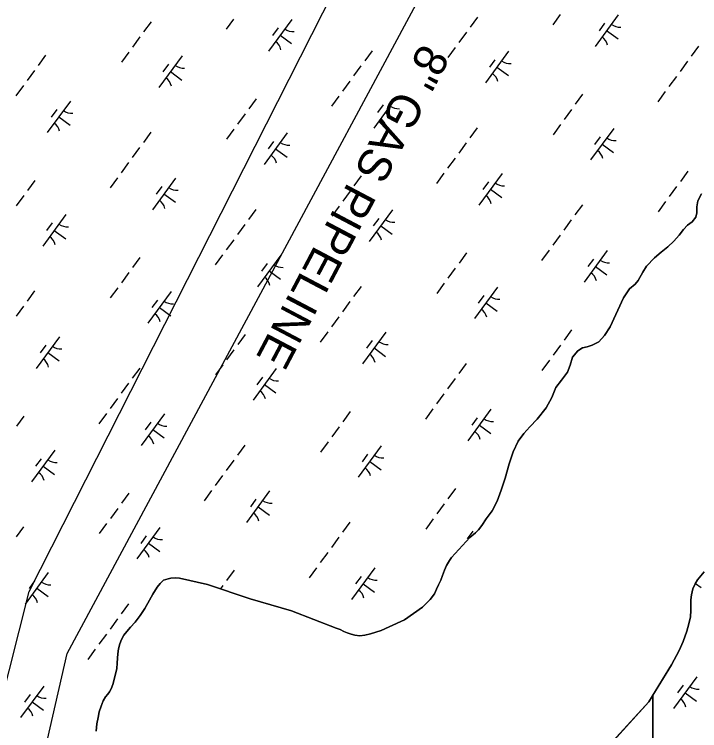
# Model space of a CAD drawing. Extents: x 3905714 to 3926767, y 183354 to 205755.
# Drawn here: x 3918686 to 3919561, y 191979 to 192893 of the extents above; entities that cross this region are included whole.
import ezdxf

# ---------------------------------------------------------------- set-up
doc = ezdxf.new("R2010")
doc.units = 0
for name, color, linetype in [('V-TOPO-SHOR', 7, 'Continuous'), ('V-UTIL-IDEN', 7, 'Continuous'), ('V-UTIL-LINE', 7, 'Continuous'), ('V-WETL-SWMP', 7, 'Continuous')]:
    doc.layers.add(name, color=color, linetype=linetype)

msp = doc.modelspace()

# ---------------------------------------------------------------- linework, layer by layer
at = {"layer": 'V-TOPO-SHOR'}
for points in [[(3919249.21, 192205.15), (3919267.8, 192225.35), (3919274.84, 192231.37), (3919278.75, 192235.06), (3919283.25, 192240.7), (3919288.74, 192249.06), (3919296.19, 192259.36), (3919302.66, 192271.81), (3919307.98, 192285.83), (3919313.1, 192301.02), (3919317.84, 192319.13), (3919322.97, 192334.7), (3919329.64, 192348.32), (3919336.89, 192358.24), (3919344.52, 192366.59), (3919353.92, 192376.5), (3919365.08, 192390.69), (3919372.34, 192404.11), (3919377.65, 192416.76), (3919384.89, 192425.9), (3919392.53, 192436.2), (3919395.68, 192445.16), (3919399.03, 192455.48), (3919405.49, 192463.64), (3919411.74, 192467.12), (3919417.4, 192468.67), (3919423.84, 192470.79), (3919432.43, 192474.85), (3919439.68, 192483.2), (3919446.73, 192494.29), (3919463.83, 192531.07), (3919471.66, 192542.74), (3919478.7, 192548.56), (3919482.81, 192553.42), (3919488.5, 192563.73), (3919493.21, 192571.51), (3919503.58, 192582.19), (3919512.18, 192589.18), (3919520.39, 192596.16), (3919528.21, 192603.54), (3919534.87, 192610.93), (3919540.35, 192618.31), (3919545.44, 192623.95), (3919551.69, 192628.02), (3919556.2, 192633.85), (3919557.58, 192639.5), (3919557.42, 192647.3), (3919558.81, 192654.89), (3919563.52, 192663.65)], [(3919212.94, 192141.93), (3919217.07, 192146.21), (3919222.56, 192153.66), (3919225.37, 192159.28), (3919227.78, 192165), (3919230.59, 192171.03), (3919232.79, 192176.76), (3919235.51, 192183.61), (3919238.02, 192189.54), (3919241.86, 192195.87), (3919244.56, 192199.85), (3919249.21, 192205.15)], [(3919441.12, 191955.22), (3919496.14, 192015.52), (3919525.22, 192062.9), (3919535, 192081.08), (3919540.01, 192092.73), (3919544.83, 192106.03), (3919547.36, 192115.04), (3919549.27, 192124.26), (3919549.95, 192132.05), (3919550.01, 192139.64), (3919550.05, 192145.99), (3919550.72, 192152.35), (3919552.41, 192159.72), (3919555.33, 192166.06), (3919558.24, 192171.16), (3919566.73, 192181.77)], [(3918790.96, 191978.24), (3918791.96, 191987.77), (3918793.35, 191995.56), (3918794.94, 192002.93), (3918797.25, 192010.3), (3918799.67, 192017.05), (3918802.78, 192022.15), (3918805.78, 192025.31), (3918807.96, 192028.27), (3918809.94, 192032.36), (3918812.34, 192037.77), (3918817.21, 192057.84), (3918817.67, 192065.53), (3918818.38, 192077.12), (3918819.55, 192083.26), (3918821.14, 192089.51), (3918823.44, 192095.13), (3918826.35, 192100.75), (3918829.98, 192105.64), (3918834.63, 192111.05), (3918840.53, 192117.36), (3918846.95, 192125.72), (3918853.17, 192134.91), (3918859.1, 192145.22), (3918863.36, 192153.09), (3918868.76, 192162.18), (3918872.7, 192166.86), (3918876.93, 192170.93), (3918882.69, 192172.74), (3918886.39, 192173.53), (3918891.83, 192173.8), (3918897.06, 192173.65), (3918933.2, 192165.28), (3918987.42, 192146.92), (3919040.34, 192131.65), (3919097.41, 192109.88), (3919102.31, 192107.79), (3919106.81, 192105.6), (3919111.31, 192103.72), (3919116.22, 192102.15), (3919121.13, 192100.88), (3919127.39, 192100.11), (3919133.95, 192100.78), (3919141.15, 192102.47), (3919147.93, 192104.58), (3919154.51, 192106.78), (3919164.81, 192111.52), (3919184.57, 192120.51), (3919207.25, 192136.44), (3919212.94, 192141.93)]]:
    msp.add_lwpolyline(points, dxfattribs=at)
at = {"layer": 'V-UTIL-LINE'}
for points in [[(3915141.88, 186857.82), (3915602.26, 187412.44), (3917208.62, 188427.22), (3918201.85, 190592.37), (3918499.52, 191341.67), (3918705.19, 192156.56), (3920335.23, 195367.27), (3921815.24, 198099.69), (3922187.19, 198661.56)], [(3919053.82, 189827.07), (3918313.52, 190612.09), (3918520.46, 191058.29), (3918753.91, 192077.3), (3920478.53, 195285.34), (3921148.44, 196586.73), (3921587.51, 197419.94), (3921944.61, 198057.47)]]:
    msp.add_lwpolyline(points, dxfattribs=at)
at = {"layer": 'V-WETL-SWMP'}
for p, q in [((3919383.03, 192892.49), (3919373.57, 192879.58)), ((3918860.94, 192883.37), (3918851.49, 192870.46)), ((3918966.35, 192886.66), (3918956.9, 192873.75)), ((3919040.54, 192886.33), (3919010.99, 192846)), ((3919277.62, 192889.19), (3919268.16, 192876.29)), ((3919457.21, 192892.16), (3919427.66, 192851.82)), ((3919023.09, 192875.57), (3919015.99, 192865.89)), ((3919439.76, 192881.39), (3919432.67, 192871.71)), ((3919025.76, 192866.17), (3919040.28, 192855.53)), ((3919263.43, 192869.83), (3919253.98, 192856.93)), ((3919442.44, 192871.99), (3919456.96, 192861.35)), ((3918846.76, 192864.01), (3918837.3, 192851.1)), ((3919249.25, 192850.47), (3919239.79, 192837.57)), ((3919559.76, 192852.26), (3919550.3, 192839.35)), ((3918726.41, 192840.61), (3918716.96, 192827.7)), ((3918832.57, 192844.65), (3918823.12, 192831.74)), ((3918900.58, 192839.82), (3918871.03, 192799.48)), ((3919143.09, 192846.43), (3919133.63, 192833.53)), ((3919317.26, 192845.64), (3919287.71, 192805.31)), ((3918883.13, 192829.05), (3918876.04, 192819.37)), ((3919299.8, 192834.88), (3919292.71, 192825.19)), ((3919545.58, 192832.9), (3919536.12, 192819.99)), ((3918712.23, 192821.25), (3918702.77, 192808.34)), ((3918885.81, 192819.65), (3918900.33, 192809.01)), ((3919128.9, 192827.07), (3919119.45, 192814.17)), ((3919302.48, 192825.48), (3919317, 192814.84)), ((3919531.39, 192813.54), (3919521.94, 192800.63)), ((3918698.04, 192801.89), (3918688.59, 192788.98)), ((3919114.72, 192807.71), (3919105.26, 192794.81)), ((3919517.21, 192794.18), (3919507.75, 192781.27)), ((3918995.12, 192785.06), (3918985.67, 192772.16)), ((3919100.53, 192788.35), (3919091.08, 192775.45)), ((3919174.72, 192788.03), (3919145.17, 192747.69)), ((3919411.8, 192790.89), (3919402.34, 192777.98)), ((3918758.04, 192782.2), (3918728.49, 192741.87)), ((3919157.26, 192777.26), (3919150.17, 192767.58)), ((3918740.59, 192771.43), (3918733.5, 192761.75)), ((3918980.94, 192765.7), (3918971.48, 192752.8)), ((3919159.94, 192767.86), (3919174.46, 192757.22)), ((3919397.61, 192771.53), (3919388.16, 192758.62)), ((3918743.27, 192762.03), (3918757.79, 192751.4)), ((3918966.75, 192746.34), (3918957.3, 192733.44)), ((3919277.27, 192748.13), (3919267.81, 192735.22)), ((3919383.43, 192752.17), (3919373.97, 192739.26)), ((3919451.44, 192747.34), (3919421.89, 192707)), ((3918860.59, 192742.3), (3918851.14, 192729.4)), ((3919034.76, 192741.51), (3919005.21, 192701.18)), ((3919017.31, 192730.74), (3919010.22, 192721.06)), ((3919263.08, 192728.77), (3919253.63, 192715.86)), ((3919433.98, 192736.57), (3919426.89, 192726.89)), ((3918846.41, 192722.94), (3918836.95, 192710.04)), ((3919019.99, 192721.34), (3919034.51, 192710.71)), ((3919436.66, 192727.17), (3919451.18, 192716.53)), ((3918832.22, 192703.58), (3918822.77, 192690.68)), ((3919248.9, 192709.41), (3919239.44, 192696.5)), ((3919545.98, 192692.58), (3919536.52, 192679.67)), ((3918818.04, 192684.22), (3918808.58, 192671.32)), ((3918892.22, 192683.9), (3918862.67, 192643.56)), ((3919129.3, 192686.76), (3919119.85, 192673.85)), ((3919234.71, 192690.05), (3919225.26, 192677.14)), ((3919308.9, 192689.72), (3919279.35, 192649.39)), ((3918712.63, 192680.93), (3918703.17, 192668.02)), ((3918874.77, 192673.13), (3918867.68, 192663.45)), ((3919291.44, 192678.95), (3919284.35, 192669.27)), ((3919531.79, 192673.22), (3919522.33, 192660.31)), ((3919115.12, 192667.4), (3919105.66, 192654.49)), ((3919294.12, 192669.55), (3919308.64, 192658.92)), ((3918698.44, 192661.57), (3918688.99, 192648.66)), ((3918877.45, 192663.73), (3918891.97, 192653.09)), ((3919558.81, 192654.89), (3919557.42, 192647.29)), ((3919563.52, 192663.65), (3919558.81, 192654.89)), ((3919100.93, 192648.04), (3919091.48, 192635.13)), ((3919411.45, 192649.82), (3919401.99, 192636.92)), ((3919517.61, 192653.86), (3919508.15, 192640.95)), ((3919557.42, 192647.29), (3919557.58, 192639.5)), ((3918752.27, 192637.38), (3918722.72, 192597.05)), ((3918994.77, 192644), (3918985.32, 192631.09)), ((3919168.94, 192643.2), (3919139.39, 192602.87)), ((3919557.58, 192639.5), (3919556.2, 192633.85)), ((3919151.49, 192632.44), (3919144.4, 192622.76)), ((3919397.26, 192630.46), (3919387.8, 192617.56)), ((3919551.69, 192628.02), (3919545.44, 192623.95)), ((3919556.2, 192633.85), (3919551.69, 192628.02)), ((3918734.82, 192626.61), (3918727.72, 192616.93)), ((3918980.59, 192624.64), (3918971.13, 192611.73)), ((3919154.17, 192623.04), (3919168.69, 192612.4)), ((3919540.35, 192618.31), (3919534.87, 192610.93)), ((3919545.44, 192623.95), (3919540.35, 192618.31)), ((3918737.49, 192617.21), (3918752.01, 192606.58)), ((3919383.08, 192611.1), (3919373.62, 192598.2)), ((3919534.87, 192610.93), (3919528.21, 192603.54)), ((3918966.4, 192605.28), (3918956.95, 192592.37)), ((3919528.21, 192603.54), (3919520.39, 192596.16)), ((3919368.89, 192591.74), (3919359.44, 192578.84)), ((3919443.08, 192591.41), (3919413.53, 192551.08)), ((3919520.39, 192596.16), (3919512.18, 192589.18)), ((3918846.81, 192582.63), (3918837.35, 192569.72)), ((3918952.22, 192585.92), (3918942.76, 192573.01)), ((3919026.4, 192585.59), (3918996.85, 192545.26)), ((3919263.48, 192588.45), (3919254.03, 192575.54)), ((3919503.58, 192582.19), (3919493.21, 192571.51)), ((3919512.18, 192589.18), (3919503.58, 192582.19)), ((3919008.95, 192574.82), (3919001.86, 192565.14)), ((3919425.62, 192580.65), (3919418.53, 192570.97)), ((3919011.63, 192565.42), (3919026.15, 192554.78)), ((3919249.3, 192569.09), (3919239.84, 192556.18)), ((3919428.3, 192571.25), (3919442.82, 192560.61)), ((3919488.5, 192563.73), (3919482.81, 192553.42)), ((3919493.21, 192571.51), (3919488.5, 192563.73)), ((3918832.62, 192563.27), (3918823.17, 192550.36)), ((3919128.95, 192545.69), (3919119.5, 192532.78)), ((3919235.11, 192549.73), (3919225.66, 192536.82)), ((3919478.7, 192548.56), (3919471.66, 192542.74)), ((3919482.81, 192553.42), (3919478.7, 192548.56)), ((3918712.28, 192539.87), (3918702.82, 192526.96)), ((3918818.44, 192543.91), (3918808.98, 192531)), ((3918886.45, 192539.07), (3918856.9, 192498.74)), ((3919303.12, 192544.9), (3919273.57, 192504.57)), ((3919471.66, 192542.74), (3919463.82, 192531.07)), ((3918869, 192528.31), (3918861.9, 192518.63)), ((3919285.67, 192534.13), (3919278.58, 192524.45)), ((3919463.82, 192531.07), (3919446.73, 192494.29)), ((3918698.09, 192520.51), (3918688.64, 192507.6)), ((3918871.67, 192518.91), (3918886.19, 192508.27)), ((3919114.77, 192526.33), (3919105.31, 192513.42)), ((3919288.35, 192524.73), (3919302.87, 192514.09)), ((3919100.58, 192506.97), (3919091.13, 192494.06)), ((3919446.73, 192494.29), (3919439.68, 192483.2)), ((3918743.91, 192481.46), (3918714.36, 192441.12)), ((3918980.99, 192484.32), (3918971.53, 192471.41)), ((3919086.4, 192487.61), (3919076.94, 192474.7)), ((3919160.58, 192487.28), (3919131.03, 192446.95)), ((3919397.66, 192490.14), (3919388.2, 192477.24)), ((3919439.68, 192483.2), (3919432.43, 192474.85)), ((3919143.13, 192476.52), (3919136.04, 192466.84)), ((3919432.43, 192474.85), (3919423.84, 192470.79)), ((3918726.46, 192470.69), (3918719.36, 192461.01)), ((3918966.8, 192464.96), (3918957.35, 192452.05)), ((3919145.81, 192467.12), (3919160.33, 192456.48)), ((3919383.48, 192470.78), (3919374.02, 192457.88)), ((3919405.49, 192463.64), (3919399.03, 192455.47)), ((3919411.74, 192467.12), (3919405.49, 192463.64)), ((3919417.4, 192468.66), (3919411.74, 192467.12)), ((3919423.84, 192470.79), (3919417.4, 192468.66)), ((3918729.13, 192461.29), (3918743.65, 192450.65)), ((3919399.03, 192455.47), (3919395.68, 192445.16)), ((3918952.62, 192445.6), (3918943.16, 192432.69)), ((3919263.13, 192447.39), (3919253.67, 192434.48)), ((3919369.29, 192451.42), (3919359.84, 192438.52)), ((3919395.68, 192445.16), (3919392.53, 192436.2)), ((3918846.46, 192441.56), (3918837, 192428.65)), ((3919020.63, 192440.77), (3918991.08, 192400.43)), ((3919392.53, 192436.2), (3919384.89, 192425.9)), ((3919003.17, 192430), (3918996.08, 192420.32)), ((3919248.95, 192428.03), (3919239.49, 192415.12)), ((3918832.27, 192422.2), (3918822.82, 192409.29)), ((3919005.85, 192420.6), (3919020.37, 192409.96)), ((3919384.89, 192425.9), (3919377.65, 192416.76)), ((3919234.76, 192408.67), (3919225.31, 192395.76)), ((3919377.65, 192416.76), (3919372.34, 192404.11)), ((3918818.09, 192402.84), (3918808.63, 192389.93)), ((3919372.34, 192404.11), (3919365.08, 192390.69)), ((3919365.08, 192390.69), (3919353.92, 192376.5)), ((3918803.91, 192383.48), (3918794.45, 192370.57)), ((3918878.09, 192383.15), (3918848.54, 192342.82)), ((3919115.17, 192386.01), (3919105.71, 192373.11)), ((3919220.58, 192389.31), (3919211.12, 192376.4)), ((3919294.76, 192388.98), (3919265.21, 192348.64)), ((3918698.49, 192380.19), (3918689.04, 192367.28)), ((3918860.64, 192372.39), (3918853.54, 192362.71)), ((3919277.31, 192378.21), (3919270.22, 192368.53)), ((3919353.92, 192376.5), (3919344.52, 192366.59)), ((3918863.31, 192362.99), (3918877.83, 192352.35)), ((3919100.98, 192366.65), (3919091.53, 192353.75)), ((3919279.99, 192368.81), (3919294.51, 192358.17)), ((3919344.52, 192366.59), (3919336.89, 192358.24)), ((3919336.89, 192358.24), (3919329.64, 192348.32)), ((3919086.8, 192347.29), (3919077.34, 192334.39)), ((3919329.64, 192348.32), (3919322.97, 192334.7)), ((3918738.13, 192336.64), (3918708.58, 192296.3)), ((3918980.64, 192343.25), (3918971.18, 192330.35)), ((3919154.81, 192342.46), (3919125.26, 192302.13)), ((3918720.68, 192325.87), (3918713.59, 192316.19)), ((3919137.35, 192331.7), (3919130.26, 192322.02)), ((3919322.97, 192334.7), (3919317.84, 192319.13)), ((3918966.45, 192323.89), (3918957, 192310.99)), ((3919140.03, 192322.3), (3919154.55, 192311.66)), ((3919317.84, 192319.13), (3919313.1, 192301.02)), ((3918723.36, 192316.47), (3918737.88, 192305.83)), ((3918952.27, 192304.53), (3918942.81, 192291.63)), ((3919313.1, 192301.02), (3919307.98, 192285.83)), ((3918832.67, 192281.88), (3918823.22, 192268.98)), ((3918938.08, 192285.17), (3918928.63, 192272.27)), ((3919012.27, 192284.85), (3918982.72, 192244.51)), ((3919249.35, 192287.71), (3919239.89, 192274.8)), ((3919307.98, 192285.83), (3919302.66, 192271.81)), ((3918994.82, 192274.08), (3918987.72, 192264.4)), ((3919302.66, 192271.81), (3919296.19, 192259.36)), ((3918818.49, 192262.52), (3918809.03, 192249.62)), ((3918997.49, 192264.68), (3919012.01, 192254.04)), ((3919235.16, 192268.35), (3919225.71, 192255.44)), ((3919296.19, 192259.36), (3919288.74, 192249.06)), ((3919114.82, 192244.95), (3919105.36, 192232.04)), ((3919220.98, 192248.99), (3919211.52, 192236.08)), ((3919288.74, 192249.06), (3919283.25, 192240.7)), ((3918698.14, 192239.12), (3918688.69, 192226.22)), ((3918804.3, 192243.16), (3918794.85, 192230.26)), ((3918872.31, 192238.33), (3918842.76, 192198)), ((3919278.75, 192235.06), (3919274.84, 192231.37)), ((3919283.25, 192240.7), (3919278.75, 192235.06)), ((3918854.86, 192227.56), (3918847.77, 192217.88)), ((3919100.63, 192225.59), (3919091.18, 192212.68)), ((3919267.8, 192225.35), (3919249.21, 192205.15)), ((3919271.53, 192233.39), (3919264.44, 192223.71)), ((3919274.84, 192231.37), (3919267.8, 192225.35)), ((3918857.54, 192218.16), (3918872.06, 192207.53)), ((3919086.45, 192206.23), (3919076.99, 192193.32)), ((3919244.56, 192199.85), (3919241.86, 192195.87)), ((3919249.21, 192205.15), (3919244.56, 192199.85)), ((3919238.02, 192189.54), (3919235.51, 192183.61)), ((3919241.86, 192195.87), (3919238.02, 192189.54)), ((3918729.77, 192180.72), (3918700.22, 192140.38)), ((3918966.85, 192183.58), (3918957.4, 192170.67)), ((3919072.26, 192186.87), (3919062.81, 192173.96)), ((3919146.45, 192186.54), (3919116.9, 192146.21)), ((3919235.51, 192183.61), (3919232.79, 192176.76)), ((3919566.73, 192181.77), (3919558.24, 192171.16)), ((3918876.93, 192170.93), (3918872.7, 192166.86)), ((3918882.69, 192172.74), (3918876.93, 192170.93)), ((3918886.39, 192173.53), (3918882.69, 192172.74)), ((3918891.83, 192173.8), (3918886.39, 192173.53)), ((3918897.06, 192173.65), (3918891.83, 192173.8)), ((3918933.2, 192165.28), (3918897.06, 192173.65)), ((3919128.99, 192175.77), (3919121.9, 192166.09)), ((3919230.59, 192171.03), (3919227.78, 192165)), ((3919232.79, 192176.76), (3919230.59, 192171.03)), ((3919558.24, 192171.16), (3919555.33, 192166.06)), ((3918712.32, 192169.95), (3918705.23, 192160.27)), ((3918868.77, 192162.18), (3918863.36, 192153.09)), ((3918872.7, 192166.86), (3918868.77, 192162.18)), ((3918987.42, 192146.92), (3918933.2, 192165.28)), ((3918952.67, 192164.22), (3918949.42, 192159.79)), ((3919131.67, 192166.37), (3919146.19, 192155.74)), ((3919227.78, 192165), (3919225.38, 192159.27)), ((3919555.33, 192166.06), (3919552.41, 192159.72)), ((3919555.74, 192166.78), (3919562.87, 192161.56)), ((3918715, 192160.55), (3918729.52, 192149.91)), ((3918863.36, 192153.09), (3918859.1, 192145.22)), ((3919222.56, 192153.65), (3919217.07, 192146.21)), ((3919225.38, 192159.27), (3919222.56, 192153.65)), ((3919550.72, 192152.35), (3919550.05, 192145.99)), ((3919552.41, 192159.72), (3919550.72, 192152.35)), ((3918859.1, 192145.22), (3918853.17, 192134.91)), ((3919040.34, 192131.65), (3918987.42, 192146.92)), ((3919217.07, 192146.21), (3919212.94, 192141.93)), ((3919550.05, 192145.99), (3919549.95, 192132.05)), ((3918832.32, 192140.82), (3918822.87, 192127.91)), ((3918853.17, 192134.91), (3918846.95, 192125.72)), ((3919207.25, 192136.44), (3919184.57, 192120.5)), ((3919212.94, 192141.93), (3919207.25, 192136.44)), ((3918846.95, 192125.72), (3918840.53, 192117.36)), ((3919097.41, 192109.88), (3919040.34, 192131.65)), ((3919549.95, 192132.05), (3919549.27, 192124.26)), ((3918818.14, 192121.46), (3918808.68, 192108.55)), ((3918840.53, 192117.36), (3918834.63, 192111.05)), ((3919184.57, 192120.5), (3919164.81, 192111.52)), ((3919549.27, 192124.26), (3919547.36, 192115.04)), ((3918834.63, 192111.05), (3918829.98, 192105.64)), ((3919102.31, 192107.79), (3919097.41, 192109.88)), ((3919106.81, 192105.6), (3919102.31, 192107.79)), ((3919154.51, 192106.78), (3919147.93, 192104.58)), ((3919164.81, 192111.52), (3919154.51, 192106.78)), ((3919547.36, 192115.04), (3919544.83, 192106.03)), ((3918803.95, 192102.1), (3918794.5, 192089.19)), ((3918826.35, 192100.75), (3918823.44, 192095.13)), ((3918829.98, 192105.64), (3918826.35, 192100.75)), ((3919111.31, 192103.72), (3919106.81, 192105.6)), ((3919116.22, 192102.15), (3919111.31, 192103.72)), ((3919121.13, 192100.88), (3919116.22, 192102.15)), ((3919127.39, 192100.11), (3919121.13, 192100.88)), ((3919133.95, 192100.78), (3919127.39, 192100.11)), ((3919141.15, 192102.47), (3919133.95, 192100.78)), ((3919147.93, 192104.58), (3919141.15, 192102.47)), ((3919544.83, 192106.03), (3919540.01, 192092.73)), ((3918821.14, 192089.51), (3918819.55, 192083.26)), ((3918823.44, 192095.13), (3918821.14, 192089.51)), ((3919540.01, 192092.73), (3919535, 192081.08)), ((3918789.77, 192082.74), (3918780.31, 192069.83)), ((3918819.55, 192083.26), (3918818.38, 192077.12)), ((3919535, 192081.08), (3919525.22, 192062.9)), ((3918818.38, 192077.12), (3918817.67, 192065.53)), ((3918817.67, 192065.53), (3918817.21, 192057.84)), ((3919525.22, 192062.9), (3919501.47, 192024.2)), ((3918817.21, 192057.84), (3918812.33, 192037.77)), ((3919557.35, 192047.54), (3919527.8, 192007.21)), ((3918724, 192035.89), (3918694.45, 191995.56)), ((3918812.33, 192037.77), (3918809.94, 192032.36)), ((3919539.89, 192036.78), (3919532.8, 192027.1)), ((3918706.55, 192025.13), (3918699.45, 192015.45)), ((3918805.78, 192025.31), (3918802.78, 192022.15)), ((3918807.96, 192028.27), (3918805.78, 192025.31)), ((3918809.94, 192032.36), (3918807.96, 192028.27)), ((3919542.57, 192027.38), (3919557.09, 192016.74)), ((3918709.22, 192015.73), (3918723.74, 192005.09)), ((3918799.67, 192017.05), (3918797.25, 192010.3)), ((3918802.78, 192022.15), (3918799.67, 192017.05)), ((3919496.14, 192015.52), (3919441.12, 191955.22)), ((3919501.47, 192024.2), (3919496.14, 192015.52)), ((3919501.47, 192024.2), (3919501.47, 190438.08)), ((3919501.47, 190438.08), (3919501.47, 192024.2)), ((3918797.25, 192010.3), (3918794.94, 192002.93)), ((3918794.94, 192002.93), (3918793.35, 191995.56)), ((3918791.96, 191987.77), (3918790.96, 191978.24)), ((3918793.35, 191995.56), (3918791.96, 191987.77))]:
    msp.add_line(p, q, dxfattribs=at)
for centre, start, end in [((3919042.28, 192888.31), 232.99998, 274.54364), ((3919458.95, 192894.13), 232.99998, 274.54364), ((3919009.63, 192843.74), 12.99998, 54.54364), ((3919426.3, 192849.57), 12.99998, 54.54364), ((3919319, 192847.62), 232.99998, 274.54364), ((3918902.32, 192841.79), 232.99998, 274.54364), ((3918869.68, 192797.23), 12.99998, 54.54364), ((3919286.35, 192803.05), 12.99998, 54.54364), ((3919176.46, 192790), 232.99998, 274.54364), ((3918759.79, 192784.18), 232.99998, 274.54364), ((3919143.81, 192745.44), 12.99998, 54.54364), ((3918727.14, 192739.61), 12.99998, 54.54364), ((3919036.5, 192743.49), 232.99998, 274.54364), ((3919453.18, 192749.31), 232.99998, 274.54364), ((3919420.53, 192704.75), 12.99998, 54.54364), ((3919003.86, 192698.92), 12.99998, 54.54364), ((3919310.64, 192691.69), 232.99998, 274.54364), ((3918893.96, 192685.87), 232.99998, 274.54364), ((3918861.32, 192641.31), 12.99998, 54.54364), ((3919277.99, 192647.13), 12.99998, 54.54364), ((3919170.68, 192645.18), 232.99998, 274.54364), ((3918754.01, 192639.35), 232.99998, 274.54364), ((3918721.36, 192594.79), 12.99998, 54.54364), ((3919138.03, 192600.62), 12.99998, 54.54364), ((3919028.14, 192587.56), 232.99998, 274.54364), ((3919444.82, 192593.39), 232.99998, 274.54364), ((3918995.5, 192543), 12.99998, 54.54364), ((3919412.17, 192548.83), 12.99998, 54.54364), ((3918888.19, 192541.05), 232.99998, 274.54364), ((3919304.86, 192546.87), 232.99998, 274.54364), ((3918855.54, 192496.49), 12.99998, 54.54364), ((3919272.21, 192502.31), 12.99998, 54.54364), ((3919162.32, 192489.26), 232.99998, 274.54364), ((3918745.65, 192483.43), 232.99998, 274.54364), ((3919129.67, 192444.69), 12.99998, 54.54364), ((3918713, 192438.87), 12.99998, 54.54364), ((3919022.37, 192442.74), 232.99998, 274.54364), ((3918989.72, 192398.18), 12.99998, 54.54364), ((3919296.5, 192390.95), 232.99998, 274.54364), ((3918879.83, 192385.13), 232.99998, 274.54364), ((3918847.18, 192340.56), 12.99998, 54.54364), ((3919263.85, 192346.39), 12.99998, 54.54364), ((3919156.55, 192344.44), 232.99998, 274.54364), ((3918739.87, 192338.61), 232.99998, 274.54364), ((3918707.23, 192294.05), 12.99998, 54.54364), ((3919123.9, 192299.87), 12.99998, 54.54364), ((3919014.01, 192286.82), 232.99998, 274.54364), ((3918981.36, 192242.26), 12.99998, 54.54364), ((3918874.05, 192240.31), 232.99998, 274.54364), ((3918841.41, 192195.74), 12.99998, 54.54364), ((3919148.19, 192188.51), 232.99998, 274.54364), ((3918731.51, 192182.69), 232.99998, 274.54364), ((3918698.87, 192138.13), 12.99998, 54.54364), ((3919115.54, 192143.95), 12.99998, 54.54364), ((3919559.09, 192049.52), 232.99998, 274.54364), ((3918725.74, 192037.87), 232.99998, 274.54364), ((3919526.44, 192004.96), 12.99998, 54.54364), ((3918693.09, 191993.31), 12.99998, 54.54364)]:
    msp.add_arc(centre, 17.62, start, end, dxfattribs=at)

# ---------------------------------------------------------------- texts
at = {"layer": 'V-UTIL-IDEN'}
msp.add_text('8" GAS PIPELINE', height=41.9999, rotation=242.19325, dxfattribs=at).set_placement((3919206.14, 192857.47))

doc.saveas('drawing.dxf')
